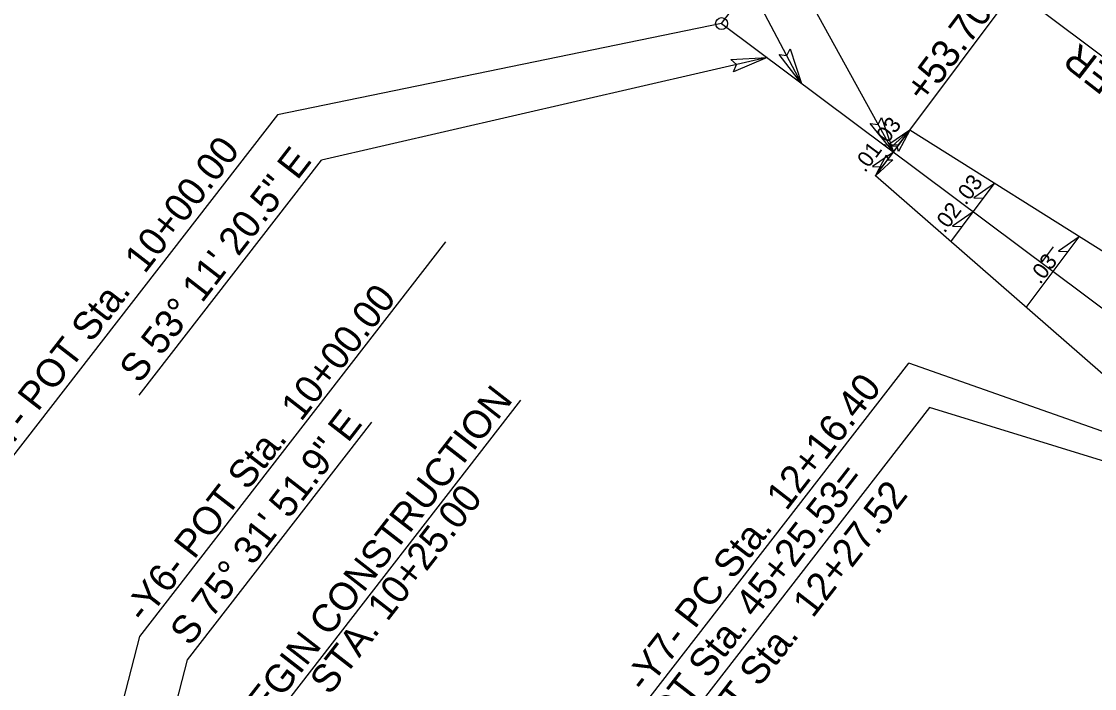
# Model space of a CAD drawing. Extents: x 2010838 to 2015151, y 441905 to 447792.
# Drawn here: x 2014110.1 to 2014378.8, y 445670.1 to 445837.2 of the extents above; entities that cross this region are included whole.
import ezdxf

# ---------------------------------------------------------------- set-up
doc = ezdxf.new("R2010")
doc.units = 0
for name, color, linetype in [('A-Wall-Blow', 7, 'Continuous'), ('A-Wall-Comp', 7, 'Continuous'), ('C-Building', 7, 'Continuous'), ('C-EOP 1', 7, 'Continuous'), ('C-Grave Plots', 7, 'Continuous'), ('CLRD', 7, 'Continuous'), ('Cont-2-Lidar', 7, 'Continuous'), ('Default_10ft_LIDAR_Contou', 7, 'Continuous'), ('s-Existing Major', 7, 'Continuous'), ('S-Existing Minor', 7, 'Continuous'), ('S-overhead electric', 7, 'Continuous')]:
    doc.layers.add(name, color=color, linetype=linetype)

msp = doc.modelspace()

# ---------------------------------------------------------------- linework, layer by layer
at = {"layer": 'A-Wall-Blow'}
for p, q in [((2014328.47, 445804.46), (2014332.56, 445809.93)), ((2014323.99, 445798.49), (2014328.47, 445804.46)), ((2014348.48, 445789.49), (2014353.79, 445796.59)), ((2014342.88, 445782), (2014348.48, 445789.49)), ((2014368.49, 445774.51), (2014375.03, 445783.24)), ((2014361.76, 445765.51), (2014368.49, 445774.51))]:
    msp.add_line(p, q, dxfattribs=at)
at = {"layer": 'A-Wall-Comp'}
for points in [[(2014332.56, 445809.93), (2014327.36, 445806.32), (2014329.78, 445806.23)], [(2014328.47, 445804.46), (2014323.27, 445800.86), (2014325.7, 445800.76)], [(2014353.79, 445796.59), (2014348.6, 445792.98), (2014351.02, 445792.89)], [(2014348.48, 445789.49), (2014343.28, 445785.88), (2014345.71, 445785.79)], [(2014375.03, 445783.24), (2014369.84, 445779.64), (2014372.26, 445779.54)]]:
    msp.add_lwpolyline(points, close=True, dxfattribs=at)
at = {"layer": 'C-Building'}
msp.add_line((2014365.53, 445776.73), (2014368.53, 445780.73), dxfattribs=at)
at = {"layer": 'C-EOP 1'}
msp.add_line((2014285.47, 445836.64), (2014290.26, 445843.05), dxfattribs=at)
at = {"layer": 'CLRD'}
msp.add_line((2014285.47, 445836.64), (2014458.72, 445706.98), dxfattribs=at)
msp.add_line((2014285.47, 445836.64), (2014458.72, 445706.98), dxfattribs=at)
at = {"layer": 'Default_10ft_LIDAR_Contou'}
for p, q in [((2014285.47, 445836.64), (2014174.25, 445813.79)), ((2014296.86, 445828.12), (2014185.25, 445802.46)), ((2014174.25, 445813.79), (2014102.71, 445721.55)), ((2014139.58, 445743.58), (2014185.25, 445802.46)), ((2014139.82, 445683.16), (2014216.42, 445781.94)), ((2014264.94, 445664.67), (2014332.35, 445751.6)), ((2014458.72, 445706.98), (2014332.35, 445751.6)), ((2014337.54, 445740.52), (2014260.65, 445641.37)), ((2014467.62, 445700.31), (2014337.54, 445740.52)), ((2014151.75, 445677.32), (2014197.86, 445736.79)), ((2014120.99, 445610.17), (2014139.82, 445683.16)), ((2014133.21, 445605.47), (2014151.75, 445677.32))]:
    msp.add_line(p, q, dxfattribs=at)
msp.add_circle((2014285.47, 445836.64), 1.5, dxfattribs=at)
at = {"layer": 's-Existing Major'}
for points in [[(2014302.66, 445830.35), (2014305.49, 445821.66), (2014299.85, 445828.93), (2014301.8, 445828.65)], [(2014287.74, 445827.62), (2014296.86, 445828.12), (2014288.4, 445824.53), (2014289.16, 445826.35)], [(2014325.48, 445813.1), (2014328.47, 445804.46), (2014322.7, 445811.62), (2014324.66, 445811.38)], [(2014328.19, 445805.91), (2014332.56, 445809.93), (2014329.79, 445804.64), (2014329.42, 445805.86)], [(2014328.36, 445802.5), (2014323.99, 445798.49), (2014326.76, 445803.78), (2014327.13, 445802.55)]]:
    msp.add_lwpolyline(points, close=True, dxfattribs=at)
at = {"layer": 'S-Existing Minor'}
for p, q in [((2014305.49, 445821.66), (2014269.51, 445889.99)), ((2014328.47, 445804.46), (2014288.87, 445876.37)), ((2014332.56, 445809.93), (2014360.5, 445847.27)), ((2014358.77, 445844.96), (2014438.83, 445785.04)), ((2014323.99, 445798.49), (2014332.56, 445809.93)), ((2014168.34, 445656.09), (2014235.22, 445742.33))]:
    msp.add_line(p, q, dxfattribs=at)
at = {"layer": 'S-overhead electric'}
for p, q in [((2014417.52, 445756.56), (2014332.56, 445809.93)), ((2014399.54, 445732.54), (2014323.99, 445798.49))]:
    msp.add_line(p, q, dxfattribs=at)

# ---------------------------------------------------------------- texts
at = {"layer": 'A-Wall-Blow'}
for s, p in [('.03', (2014326.19, 445805.34)), ('.01', (2014321.37, 445799.14)), ('.03', (2014346.6, 445790.95)), ('.02', (2014341.29, 445783.97)), ('.03', (2014365.25, 445771.13))]:
    msp.add_text(s, height=4, rotation=53.189, dxfattribs=at).set_placement(p)
at = {"layer": 'C-Grave Plots'}
for s, rotation, p in [('+53.70', 53.189, (2014336.37, 445816.44)), ("100' TAPER", 142.2051, (2014415.18, 445800.62)), ('BEGIN CONSTRUCTION', 52.1339, (2014167.67, 445657.79)), ('-Y6- STA. 10+25.00', 52.1339, (2014174.91, 445652.16))]:
    msp.add_text(s, height=7, rotation=rotation, dxfattribs=at).set_placement(p)
at = {"layer": 'Cont-2-Lidar'}
for s, p in [('S 53%%d 11\' 20.5" E', (2014139.65, 445746.21)), ('S 75%%d 31\' 51.9" E', (2014152.34, 445680.45))]:
    msp.add_text(s, height=7, rotation=52.2051, dxfattribs=at).set_placement(p)
at = {"layer": 'Default_10ft_LIDAR_Contou'}
for s, p in [('-Y7- POT Sta.  10+00.00', (2014101.78, 445723.21)), ('-Y6- POT Sta.  10+00.00', (2014140.94, 445686.19)), ('-Y7- PC Sta.  12+16.40', (2014266.29, 445668.75)), ('-L- POT Sta. 45+25.53=', (2014260.08, 445643.93)), ('-Y7- POT Sta.  12+27.52', (2014269.07, 445636.96))]:
    msp.add_text(s, height=7, rotation=52.2051, dxfattribs=at).set_placement(p)

doc.saveas('drawing.dxf')
